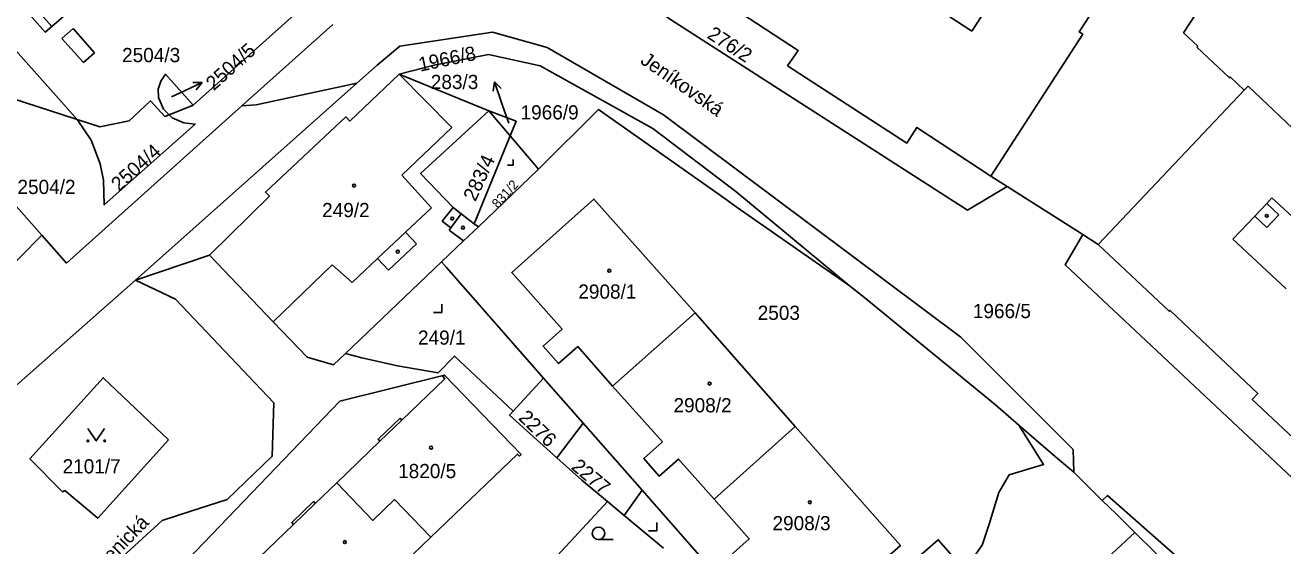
# Model space of a CAD drawing. Extents: x -679220 to -673243, y -1075091 to -1066557.
# Drawn here: x -676221 to -676070.5, y -1072022.8 to -1071960.5 of the extents above; entities that cross this region are included whole.
import ezdxf

# ---------------------------------------------------------------- set-up
doc = ezdxf.new("R2010")
doc.units = 0
for name, color, linetype in [('Hranice parcel', 7, 'Continuous'), ('Parcelní čísla', 7, 'Continuous'), ('Pop  PČ popisy', 7, 'Continuous'), ('Vnitřní kresba', 7, 'Continuous'), ('Značky budov', 7, 'Continuous'), ('Značky kultur', 7, 'Continuous')]:
    doc.layers.add(name, color=color, linetype=linetype)

msp = doc.modelspace()

# ---------------------------------------------------------------- linework, layer by layer
at = {"layer": 'Hranice parcel'}
for p, q in [((-676224.78, -1071960.53), (-676214.75, -1071971.79)), ((-676184.17, -1071960.43), (-676195.03, -1071970.17)), ((-676165.5, -1071970.75), (-676176.23, -1071966.34)), ((-676181.29, -1071967.43), (-676207.78, -1071991.04)), ((-676214.75, -1071971.79), (-676224.25, -1071968.72)), ((-676200.85, -1071970.07), (-676203.75, -1071971.21)), ((-676165.5, -1071970.75), (-676162.94, -1071973.74)), ((-676162.94, -1071973.74), (-676167.23, -1071984.27)), ((-676159.54, -1071977.73), (-676162.94, -1071973.74)), ((-676166.75, -1071984.62), (-676159.54, -1071977.73)), ((-676103.47, -1071979.82), (-676105.42, -1071978.58)), ((-676094.44, -1071985.56), (-676103.47, -1071979.82)), ((-676166.75, -1071984.62), (-676167.23, -1071984.27)), ((-676218.96, -1071985.64), (-676230.19, -1071997.01)), ((-676094.44, -1071985.56), (-676092.58, -1071986.74)), ((-676207.78, -1071991.04), (-676198.9, -1071988.05)), ((-676171.16, -1071988.83), (-676182.64, -1071999.81)), ((-676150.69, -1072003.71), (-676140.79, -1071994.95)), ((-676140.79, -1071994.95), (-676128.86, -1072008.55)), ((-676162.6, -1072006.7), (-676158.94, -1072002.75)), ((-676154.21, -1072008.13), (-676158.94, -1072002.75)), ((-676157.34, -1072012.31), (-676154.21, -1072008.13)), ((-676147.15, -1072016.17), (-676154.21, -1072008.13)), ((-676138.55, -1072017.24), (-676128.86, -1072008.55)), ((-676092.13, -1072017.41), (-676095.52, -1072014.03)), ((-676147.15, -1072016.17), (-676149.31, -1072019.2)), ((-676125.53, -1072040.78), (-676147.15, -1072016.17)), ((-676151.3, -1072017.54), (-676157.81, -1072024.54)), ((-676149.31, -1072019.2), (-676151.3, -1072017.54)), ((-676149.31, -1072019.2), (-676144.59, -1072023.12)), ((-676088.2, -1072021.23), (-676079.63, -1072029.69))]:
    msp.add_line(p, q, dxfattribs=at)
for points in [[(-676099.38, -1071590.43), (-676125.1, -1071603.36), (-676134.03, -1071611.63), (-676132.28, -1071638.9), (-676113.31, -1071708.7), (-676111.17, -1071722.51), (-676112.16, -1071739.84), (-676114.63, -1071749.43), (-676121.41, -1071764.03), (-676135.15, -1071783.33), (-676142.46, -1071792.76), (-676166.36, -1071822.04), (-676175.39, -1071833.12), (-676182.45, -1071844.4), (-676187.2, -1071855.01), (-676191.45, -1071871.27), (-676192.51, -1071884.43), (-676191.2, -1071899.37), (-676183.88, -1071917.06), (-676171.89, -1071936.65), (-676157.14, -1071950.29), (-676143.77, -1071959.8), (-676108.24, -1071982.64), (-676103.47, -1071979.82)], [(-676060.69, -1071909.82), (-676072.12, -1071927.28), (-676072.56, -1071926.99), (-676082.57, -1071942.38), (-676082.45, -1071942.45), (-676084.83, -1071946.11), (-676084.95, -1071946.03), (-676094.87, -1071961.29), (-676094.43, -1071961.58), (-676105.42, -1071978.58)], [(-676092.58, -1071986.74), (-676075.12, -1071968.28), (-676076.8, -1071966.69), (-676076.9, -1071966.8), (-676080.79, -1071963.11), (-676080.69, -1071963), (-676082.37, -1071961.41), (-676075.57, -1071950.97)], [(-676224.78, -1071960.53), (-676221.69, -1071957.8), (-676218.56, -1071961.34), (-676217.78, -1071960.65), (-676212.87, -1071956.4)], [(-676184.63, -1071955.2), (-676188.02, -1071958.58), (-676200.85, -1071970.07)], [(-676105.42, -1071978.58), (-676114.27, -1071972.74), (-676115.48, -1071974.61), (-676129.77, -1071965.35), (-676128.47, -1071963.53), (-676137.35, -1071957.74)], [(-676218.96, -1071985.64), (-676225.76, -1071978), (-676225.61, -1071977.87), (-676234.03, -1071968.41), (-676234.18, -1071968.55), (-676241.02, -1071960.86)], [(-676181.29, -1071967.43), (-676178.87, -1071965.27), (-676176.14, -1071963), (-676165.05, -1071961.35), (-676158.51, -1071963.18), (-676144.61, -1071971.21), (-676109.04, -1071997.86), (-676095.58, -1072011.31), (-676095.52, -1072014.03)], [(-676176.23, -1071966.34), (-676172.05, -1071965.28), (-676165.55, -1071964.01), (-676159.36, -1071965.37), (-676145.88, -1071972.85), (-676135.94, -1071980.4), (-676122.4, -1071991.65)], [(-676203.75, -1071971.21), (-676204.43, -1071970.53), (-676205, -1071969.14), (-676205.06, -1071968.15), (-676204.75, -1071967.2), (-676204.19, -1071966.36), (-676200.85, -1071970.07)], [(-676176.23, -1071966.34), (-676182.14, -1071971.98), (-676182.62, -1071971.47), (-676192.22, -1071980.47), (-676191.74, -1071980.98), (-676198.9, -1071988.05)], [(-676195.03, -1071970.17), (-676193.32, -1071970.02), (-676181.29, -1071967.43)], [(-676214.75, -1071971.79), (-676212.04, -1071972.66), (-676208.54, -1071971.95), (-676205.97, -1071969.57), (-676204.27, -1071971.41), (-676203.75, -1071971.21)], [(-676195.03, -1071970.17), (-676216.02, -1071988.98), (-676218.96, -1071985.64)], [(-676203.75, -1071971.21), (-676203.37, -1071971.58), (-676201.99, -1071972.2), (-676200.64, -1071972.33), (-676211.51, -1071982.01), (-676211.6, -1071979.05), (-676212.01, -1071977.09), (-676213.08, -1071974.28), (-676214.75, -1071971.79)], [(-676167.23, -1071984.27), (-676168.82, -1071983.1), (-676169.77, -1071982.33), (-676173.65, -1071978.26), (-676165.5, -1071970.75)], [(-676162.94, -1071973.74), (-676162.23, -1071971.99), (-676165.5, -1071970.75)], [(-676159.54, -1071977.73), (-676152.36, -1071970.58), (-676137.36, -1071981.15), (-676135.77, -1071982.32), (-676122.4, -1071991.65)], [(-676150.69, -1072003.71), (-676154.83, -1071998.97), (-676157.16, -1072001.02), (-676159.01, -1071998.92), (-676156.73, -1071996.9), (-676162.76, -1071990.09), (-676152.95, -1071981.31), (-676140.79, -1071994.95)], [(-676171.16, -1071988.83), (-676168.51, -1071986.3), (-676166.75, -1071984.62)], [(-676025.75, -1072065.64), (-676034.25, -1072051.8), (-676039.72, -1072042.53), (-676096.55, -1071989.19), (-676094.44, -1071985.56)], [(-676092.58, -1071986.74), (-676084.09, -1071994.75), (-676083.99, -1071994.64), (-676073.48, -1072004.6), (-676074.16, -1072005.33), (-676057.51, -1072020.9), (-676056.82, -1072020.17), (-676046.21, -1072030.2), (-676046.31, -1072030.3), (-676037.74, -1072038.5)], [(-676198.9, -1071988.05), (-676191.3, -1071996), (-676187.23, -1072000.26), (-676184.08, -1072001.18), (-676182.64, -1071999.81)], [(-676158.94, -1072002.75), (-676170.56, -1071989.52), (-676171.16, -1071988.83)], [(-676259.54, -1072039.89), (-676259.93, -1072037.81), (-676259.05, -1072036.28), (-676207.78, -1071991.04)], [(-676237.98, -1072058.25), (-676230.05, -1072050.34), (-676229.58, -1072042.66), (-676204.57, -1072019.81), (-676201.14, -1072018.7), (-676196.79, -1072017.28), (-676191.41, -1072012.1), (-676191.22, -1072005.71), (-676202.98, -1071993.28), (-676207.78, -1071991.04)], [(-676122.4, -1071991.65), (-676120.7, -1071992.96), (-676104.87, -1072005.96), (-676102.08, -1072008.38)], [(-676182.64, -1071999.81), (-676180.68, -1072000.34), (-676176.44, -1072001.3), (-676171.57, -1072002.12), (-676169.59, -1072000.11), (-676162.6, -1072006.7)], [(-676203.81, -1072010.13), (-676212.29, -1072019.53), (-676216.23, -1072016.21), (-676216.48, -1072016.36), (-676220.39, -1072012.43), (-676211.63, -1072002.7), (-676203.81, -1072010.13)], [(-676215.71, -1072050.56), (-676216.76, -1072040.4), (-676183.3, -1072005.53), (-676170.81, -1072002.39)], [(-676170.81, -1072002.39), (-676171.01, -1072002.57), (-676170.77, -1072002.82), (-676175.91, -1072007.78), (-676176.12, -1072007.56), (-676178.74, -1072010.08), (-676178.53, -1072010.3), (-676183.69, -1072015.28)], [(-676170.81, -1072002.39), (-676161.64, -1072011.91), (-676161.83, -1072012.09), (-676162.08, -1072011.84), (-676172.43, -1072021.81)], [(-676138.55, -1072017.24), (-676142.79, -1072012.44), (-676145.12, -1072014.49), (-676146.97, -1072012.39), (-676144.72, -1072010.4), (-676150.69, -1072003.71)], [(-676162.6, -1072006.7), (-676163.04, -1072007.18), (-676157.34, -1072012.31)], [(-676128.86, -1072008.55), (-676116.26, -1072022.8), (-676125.91, -1072031.3), (-676130.48, -1072026.48), (-676133.42, -1072029.08), (-676137.33, -1072024.66), (-676134.33, -1072022.01), (-676138.55, -1072017.24)], [(-676102.08, -1072008.38), (-676099.13, -1072013.08), (-676103.24, -1072014.32), (-676104.47, -1072016.46), (-676105.63, -1072020.23), (-676106.48, -1072022.75), (-676108.6, -1072025.74), (-676110.57, -1072023.44)], [(-676095.52, -1072014.03), (-676097.22, -1072012.58), (-676099.43, -1072010.72), (-676102.08, -1072008.38)], [(-676157.34, -1072012.31), (-676154.36, -1072014.99), (-676151.3, -1072017.54)], [(-676183.69, -1072015.28), (-676186.26, -1072017.75), (-676186.47, -1072017.53), (-676189.08, -1072020.05), (-676188.87, -1072020.27), (-676194.04, -1072025.25), (-676194.28, -1072025), (-676194.49, -1072025.2), (-676192.32, -1072027.45)], [(-676172.43, -1072021.81), (-676176.76, -1072017.3), (-676179.36, -1072019.79), (-676183.69, -1072015.28)], [(-676092.13, -1072017.41), (-676091.46, -1072016.8), (-676074.31, -1072031.96), (-676061.55, -1072044.59), (-676051.66, -1072055.61)], [(-676088.2, -1072021.23), (-676090.45, -1072019.01), (-676092.13, -1072017.41)], [(-676172.43, -1072021.81), (-676185.34, -1072034.26), (-676185.1, -1072034.51), (-676185.32, -1072034.72)], [(-676132.12, -1072062.03), (-676122.54, -1072053.13), (-676111.1, -1072042.44), (-676109.89, -1072041.36), (-676088.2, -1072021.23)], [(-676110.57, -1072023.44), (-676111.73, -1072022.1), (-676124.17, -1072032.92), (-676121.41, -1072035.99)]]:
    msp.add_lwpolyline(points, dxfattribs=at)
at = {"layer": 'Pop  PČ popisy'}
for p, q in [((-676202.52, -1071968.64), (-676199.8, -1071967.37)), ((-676199.8, -1071967.37), (-676200.92, -1071967.34)), ((-676199.8, -1071967.37), (-676200.5, -1071968.25)), ((-676164.83, -1071967.28), (-676164.97, -1071968.39)), ((-676163.85, -1071970.12), (-676164.83, -1071967.28)), ((-676164.83, -1071967.28), (-676164.03, -1071968.07)), ((-676203.46, -1071969.07), (-676202.52, -1071968.64)), ((-676163.12, -1071972.22), (-676163.85, -1071970.12))]:
    msp.add_line(p, q, dxfattribs=at)
at = {"layer": 'Vnitřní kresba'}
for p, q in [((-676119.05, -1071953.8), (-676107.69, -1071961.21)), ((-676217.78, -1071960.65), (-676221.69, -1071956.23)), ((-676107.69, -1071961.21), (-676104.36, -1071956.03)), ((-676216.56, -1071962.09), (-676215.23, -1071960.9)), ((-676215.23, -1071960.9), (-676212.66, -1071963.8)), ((-676214, -1071964.95), (-676216.56, -1071962.09)), ((-676212.66, -1071963.8), (-676214, -1071964.95)), ((-676176.23, -1071966.34), (-676169.92, -1071972.73)), ((-676075.12, -1071968.28), (-676074.67, -1071967.81)), ((-676074.67, -1071967.81), (-676063.2, -1071978.68)), ((-676169.92, -1071972.73), (-676175.91, -1071978.47)), ((-676172.35, -1071982.35), (-676175.91, -1071978.47)), ((-676073.86, -1071983.35), (-676072.43, -1071981.84)), ((-676071.8, -1071981.17), (-676072.43, -1071981.84)), ((-676072.43, -1071981.84), (-676070.99, -1071983.2)), ((-676068.43, -1071984.26), (-676071.8, -1071981.17)), ((-676172.35, -1071982.35), (-676175.46, -1071985.28)), ((-676169.77, -1071982.33), (-676171.07, -1071983.97)), ((-676170.04, -1071984.75), (-676168.82, -1071983.1)), ((-676073.86, -1071983.35), (-676076.47, -1071986.11)), ((-676072.42, -1071984.71), (-676073.86, -1071983.35)), ((-676070.99, -1071983.2), (-676072.42, -1071984.71)), ((-676171.07, -1071983.97), (-676170.04, -1071984.75)), ((-676170.04, -1071984.75), (-676170.24, -1071985.02)), ((-676170.24, -1071985.02), (-676168.51, -1071986.3)), ((-676178.81, -1071988.43), (-676175.46, -1071985.28)), ((-676175.46, -1071985.28), (-676174.14, -1071986.68)), ((-676076.47, -1071986.11), (-676070.11, -1071992.08)), ((-676174.14, -1071986.68), (-676177.48, -1071989.83)), ((-676184.23, -1071989.17), (-676191.3, -1071996)), ((-676181.85, -1071991.3), (-676184.23, -1071989.17)), ((-676178.81, -1071988.43), (-676181.85, -1071991.3)), ((-676177.48, -1071989.83), (-676178.81, -1071988.43)), ((-676175.91, -1072007.78), (-676178.53, -1072010.3)), ((-676188.87, -1072020.27), (-676186.26, -1072017.75))]:
    msp.add_line(p, q, dxfattribs=at)
at = {"layer": 'Značky budov'}
for centre in [(-676181.62, -1071979.7), (-676169.87, -1071983.65), (-676072.43, -1071983.32), (-676168.59, -1071984.74), (-676176.39, -1071987.61), (-676151.08, -1071989.9), (-676139.08, -1072003.41), (-676172.41, -1072011.08), (-676127.09, -1072017.62), (-676182.72, -1072022.38)]:
    msp.add_circle(centre, 0.175, dxfattribs=at)
at = {"layer": 'Značky kultur'}
for p, q in [((-676163.25, -1071977.24), (-676162.58, -1071977.24)), ((-676162.58, -1071977.24), (-676162.58, -1071976.57)), ((-676171.11, -1071994.91), (-676171.11, -1071993.91)), ((-676172.11, -1071994.91), (-676171.11, -1071994.91)), ((-676146.39, -1072021.02), (-676145.39, -1072021.02)), ((-676145.39, -1072021.02), (-676145.39, -1072020.02)), ((-676152.38, -1072022.09), (-676150.63, -1072022.09))]:
    msp.add_line(p, q, dxfattribs=at)
msp.add_lwpolyline([(-676213.46, -1072008.77), (-676212.46, -1072010.27), (-676211.46, -1072008.77)], dxfattribs=at)
for centre, radius in [((-676213.46, -1072010.27), 0.1), ((-676211.46, -1072010.27), 0.1), ((-676152.38, -1072021.34), 0.75)]:
    msp.add_circle(centre, radius, dxfattribs=at)

# ---------------------------------------------------------------- texts
at = {"layer": 'Parcelní čísla'}
for s, height, rotation, p in [('276/2', 1.7, 327, (-676139.49, -1071961.95)), ('2504/5', 1.7, 42, (-676198.4, -1071968.4)), ('1966/8', 1.7, 12, (-676173.71, -1071966.07)), ('2504/4', 1.7, 42, (-676209.74, -1071980.47)), ('283/4', 1.7, 65, (-676167.1, -1071981.69)), ('831/2', 1.14, 48, (-676164.41, -1071982.5)), ('2276', 1.7, 316, (-676162.05, -1072007.62)), ('2277', 1.7, 320, (-676155.74, -1072013.55))]:
    msp.add_text(s, height=height, rotation=rotation, dxfattribs=at).set_placement(p)
for s, p in [('2504/3', (-676209.37, -1071964.92)), ('283/3', (-676172.44, -1071968.14)), ('1966/9', (-676161.7, -1071971.78)), ('2504/2', (-676221.89, -1071980.71)), ('249/2', (-676185.44, -1071983.48)), ('2908/1', (-676154.79, -1071993.24)), ('2503', (-676133.33, -1071995.78)), ('1966/5', (-676107.59, -1071995.57)), ('249/1', (-676173.97, -1071998.75)), ('2908/2', (-676143.4, -1072006.85)), ('2101/7', (-676216.49, -1072014.16)), ('1820/5', (-676176.35, -1072014.73)), ('2908/3', (-676131.56, -1072020.97))]:
    msp.add_text(s, height=1.7, dxfattribs=at).set_placement(p)
at = {"layer": 'Pop  PČ popisy'}
for s, rotation, p in [('Jeníkovská', 325, (-676147.48, -1071964.99)), ('Žitenická', 46, (-676212.36, -1072026.7))]:
    msp.add_text(s, height=1.7, rotation=rotation, dxfattribs=at).set_placement(p)

doc.saveas('drawing.dxf')
